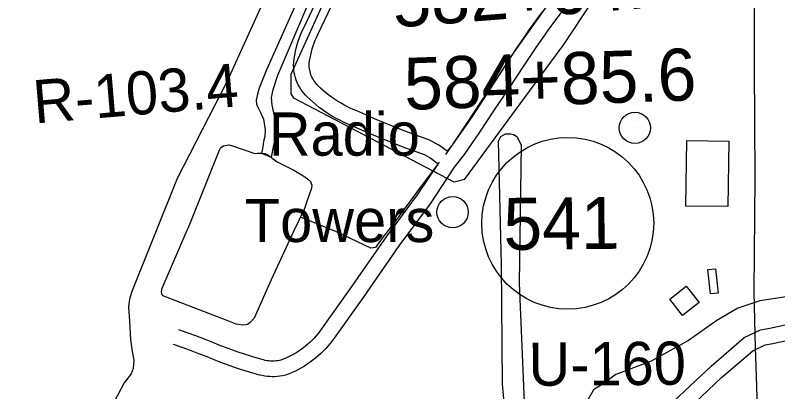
# Model space of a CAD drawing. Extents: x 3651524 to 3689615, y 505651 to 531377.
# Drawn here: x 3655659 to 3657123, y 526082 to 526805 of the extents above; entities that cross this region are included whole.
import ezdxf

# ---------------------------------------------------------------- set-up
doc = ezdxf.new("R2010")
doc.units = 0
for name, color, linetype in [('V-BLDG-OTLN', 7, 'Continuous'), ('V-RAIL-TRAK', 7, 'Continuous'), ('V-RIVR-RANG-IDEN', 7, 'Continuous'), ('V-ROAD-CNTR', 7, 'Continuous'), ('V-ROAD-IDEN', 7, 'Continuous'), ('V-SITE-OTLN', 7, 'Continuous'), ('V-SITE-VEGE', 7, 'Continuous'), ('V-SURV-IDEN', 7, 'Continuous'), ('V-TOPO-SHOR', 7, 'Continuous'), ('V-TOPO-TOWR', 7, 'Continuous'), ('V-TOPO-TOWR-IDEN', 7, 'Continuous')]:
    doc.layers.add(name, color=color, linetype=linetype)

msp = doc.modelspace()

# ---------------------------------------------------------------- linework, layer by layer
at = {"layer": 'V-BLDG-OTLN'}
for points in [[(3657028.841, 526562.973), (3657027.211, 526437.236), (3656946.394, 526438.284), (3656948.025, 526564.021)], [(3657003.251, 526317.798), (3657008.33, 526271.063), (3656993.781, 526269.482), (3656988.702, 526316.217)], [(3656915.617, 526259.684), (3656947.079, 526284.359), (3656971.747, 526252.905), (3656940.285, 526228.231)]]:
    msp.add_lwpolyline(points, close=True, dxfattribs=at)
at = {"layer": 'V-RAIL-TRAK'}
msp.add_lwpolyline([(3657097.078, 524514.928), (3657091.858, 525111.494), (3657088.092, 525299.322), (3657089.574, 525483.517), (3657087.074, 525676.047), (3657086.879, 525865.584), (3657084.52, 526032.723), (3657080.672, 526149.111), (3657080.268, 526165.282), (3657077.561, 526273.75), (3657079.66, 526492.769), (3657078.124, 526706.539), (3657079.146, 526931.482), (3657078.517, 527006.361)], dxfattribs=at)
at = {"layer": 'V-ROAD-CNTR'}
for points in [[(3656470.21, 526519.357), (3656467.402, 526521.73), (3656463.292, 526524.93), (3656459.061, 526527.956), (3656454.71, 526530.807), (3656450.252, 526533.478), (3656445.691, 526535.964), (3656441.567, 526537.998), (3656424.694, 526543.938), (3656406.966, 526550.419), (3656389.316, 526557.111), (3656371.747, 526564.016), (3656354.262, 526571.131), (3656336.865, 526578.455), (3656319.555, 526585.985), (3656302.59, 526593.608), (3656295.827, 526596.446), (3656288.768, 526599.66), (3656281.814, 526603.089), (3656274.964, 526606.723), (3656268.229, 526610.566), (3656261.614, 526614.607), (3656255.123, 526618.849), (3656248.761, 526623.285), (3656242.54, 526627.912), (3656236.46, 526632.724), (3656230.53, 526637.718), (3656224.752, 526642.888), (3656219.074, 526648.289), (3656215.795, 526651.675), (3656212.633, 526655.329), (3656209.681, 526659.157), (3656206.95, 526663.144), (3656204.449, 526667.28), (3656202.184, 526671.547), (3656200.163, 526675.939), (3656198.393, 526680.435), (3656196.88, 526685.022), (3656195.626, 526689.689), (3656194.637, 526694.421), (3656193.918, 526699.197), (3656193.467, 526704.006), (3656193.288, 526708.838), (3656193.388, 526713.989), (3656194.267, 526721.399), (3656195.342, 526728.309), (3656196.668, 526735.176), (3656198.241, 526741.989), (3656200.062, 526748.744), (3656202.125, 526755.426), (3656204.43, 526762.028), (3656206.974, 526768.548), (3656209.756, 526774.966), (3656212.636, 526781.008), (3656271.91, 526906.433)], [(3656487.966, 526543.629), (3656486.306, 526545.032), (3656481.24, 526548.976), (3656476.017, 526552.712), (3656470.648, 526556.231), (3656465.146, 526559.528), (3656459.507, 526562.6), (3656453.223, 526565.698), (3656434.826, 526572.176), (3656417.434, 526578.533), (3656400.122, 526585.099), (3656382.887, 526591.872), (3656365.736, 526598.851), (3656348.669, 526606.035), (3656331.687, 526613.423), (3656314.544, 526621.126), (3656307.849, 526623.936), (3656301.62, 526626.772), (3656295.48, 526629.799), (3656289.43, 526633.009), (3656283.485, 526636.4), (3656277.644, 526639.969), (3656271.913, 526643.715), (3656266.297, 526647.631), (3656260.804, 526651.716), (3656255.436, 526655.964), (3656250.2, 526660.374), (3656245.098, 526664.94), (3656240.196, 526669.603), (3656237.929, 526671.943), (3656235.873, 526674.319), (3656233.955, 526676.807), (3656232.18, 526679.398), (3656230.553, 526682.086), (3656229.082, 526684.859), (3656227.769, 526687.713), (3656226.619, 526690.635), (3656225.634, 526693.622), (3656224.818, 526696.655), (3656224.177, 526699.727), (3656223.708, 526702.835), (3656223.415, 526705.964), (3656223.298, 526709.102), (3656223.354, 526711.923), (3656223.995, 526717.325), (3656224.902, 526723.157), (3656226.022, 526728.956), (3656227.349, 526734.709), (3656228.886, 526740.41), (3656230.629, 526746.052), (3656232.576, 526751.628), (3656234.72, 526757.126), (3656237.068, 526762.542), (3656239.738, 526768.144), (3656299.104, 526893.763)], [(3656706.889, 526810.366), (3656694.545, 526793.727), (3656682.369, 526776.972), (3656670.357, 526760.094), (3656658.515, 526743.1), (3656646.838, 526725.989), (3656635.321, 526708.744), (3656607.084, 526665.847), (3656578.652, 526622.984), (3656550.067, 526580.224), (3656521.032, 526537.129), (3656501.864, 526512.786), (3656455.359, 526442.805), (3656395.463, 526361.611), (3656326.651, 526262.781), (3656271.409, 526184.82), (3656267.588, 526179.589), (3656263.502, 526174.38), (3656259.247, 526169.314), (3656254.824, 526164.392), (3656250.234, 526159.617), (3656245.48, 526155.002), (3656240.584, 526150.558), (3656235.54, 526146.274), (3656230.347, 526142.163), (3656225.021, 526138.228), (3656219.566, 526134.481), (3656213.992, 526130.917), (3656208.297, 526127.542), (3656202.491, 526124.361), (3656196.58, 526121.377), (3656190.574, 526118.598), (3656184.477, 526116.018), (3656177.446, 526113.324), (3656171.87, 526112.126), (3656167.024, 526111.332), (3656162.146, 526110.776), (3656157.25, 526110.46), (3656152.342, 526110.383), (3656147.433, 526110.547), (3656142.54, 526110.951), (3656137.678, 526111.594), (3656132.846, 526112.473), (3656128.126, 526113.577), (3656115.07, 526117.185), (3656102.236, 526120.981), (3656089.471, 526125.011), (3656076.783, 526129.271), (3656064.173, 526133.759), (3656051.646, 526138.478), (3656039.205, 526143.424), (3656027.146, 526148.472), (3656011.279, 526154.687), (3655995.262, 526160.704), (3655979.162, 526166.499), (3655962.885, 526172.103)], [(3656670.363, 526811.483), (3656658.013, 526794.488), (3656645.829, 526777.368), (3656633.817, 526760.132), (3656621.974, 526742.775), (3656610.317, 526725.322), (3656582.054, 526682.385), (3656553.682, 526639.612), (3656525.157, 526596.942), (3656496.774, 526554.815), (3656488.014, 526543.69)], [(3656470.018, 526519.067), (3656430.781, 526460.023), (3656371.077, 526379.089), (3656302.101, 526280.025), (3656247.057, 526202.342), (3656243.666, 526197.701), (3656240.206, 526193.29), (3656236.597, 526188.992), (3656232.848, 526184.82), (3656228.964, 526180.781), (3656224.944, 526176.876), (3656220.788, 526173.104), (3656216.514, 526169.474), (3656212.119, 526165.995), (3656207.609, 526162.664), (3656202.988, 526159.489), (3656198.26, 526156.467), (3656193.437, 526153.608), (3656188.521, 526150.915), (3656183.516, 526148.389), (3656178.426, 526146.032), (3656173.263, 526143.848), (3656168.878, 526142.168), (3656166.29, 526141.612), (3656162.896, 526141.056), (3656159.478, 526140.666), (3656156.048, 526140.444), (3656152.608, 526140.391), (3656149.169, 526140.505), (3656145.744, 526140.789), (3656142.332, 526141.24), (3656138.95, 526141.855), (3656135.54, 526142.653), (3656123.32, 526146.029), (3656111.008, 526149.671), (3656098.763, 526153.537), (3656086.589, 526157.625), (3656074.491, 526161.931), (3656062.476, 526166.456), (3656050.541, 526171.202), (3656038.41, 526176.28), (3656022.025, 526182.697), (3656005.618, 526188.86), (3655989.126, 526194.797), (3655972.651, 526200.469)], [(3657138.766, 526263.956), (3657088.253, 526256.492), (3657046.031, 526241.845), (3657006.023, 526218.731), (3656951.383, 526179.967), (3656879.696, 526140.079), (3656812.216, 526114.387), (3656784.484, 526094.991), (3656769.108, 526085.104), (3656748.831, 526048.873)], [(3656835.607, 525403.473), (3656838.389, 525479.496), (3656832.373, 525666.697), (3656827.324, 525808.689), (3656824.216, 525892.791), (3656834.591, 525942.84), (3656858.732, 526001.515), (3656892.271, 526034.018), (3656994.889, 526130.902), (3657058.537, 526185.775), (3657089.534, 526200.537), (3657107.796, 526203.908), (3657137.325, 526209.831)], [(3656861.84, 525108.965), (3656860.787, 525271.196), (3656868.407, 525479.43), (3656862.355, 525667.711), (3656857.304, 525809.775), (3656854.33, 525890.263), (3656863.399, 525934.012), (3656884.098, 525984.321), (3656913.009, 526012.338), (3657014.991, 526108.622), (3657075.075, 526160.423), (3657098.866, 526171.753), (3657113.47, 526174.448), (3657143.225, 526180.417)]]:
    msp.add_lwpolyline(points, dxfattribs=at)
at = {"layer": 'V-ROAD-IDEN'}
msp.add_circle((3656719.677, 526405.239), 165, dxfattribs=at)
msp.add_circle((3656719.677, 526405.239), 165, dxfattribs=at)
at = {"layer": 'V-SITE-OTLN'}
msp.add_lwpolyline([(3656866.842, 526984.048), (3656711.313, 526748.657), (3656520.587, 526489.365), (3656501.702, 526484.155), (3656193.709, 526645.726), (3656188.401, 526653.847), (3656188.743, 526691.517), (3656551.243, 527492.824)], dxfattribs=at)
at = {"layer": 'V-SITE-VEGE'}
for p, q in [((3656586.547, 526562.794), (3656591.087, 526571.724)), ((3656591.087, 526571.724), (3656599.82, 526577.198)), ((3656599.82, 526577.198), (3656610.422, 526577.407)), ((3656610.422, 526577.407), (3656615.759, 526575.744)), ((3656615.759, 526575.744), (3656621.729, 526571.736)), ((3656621.729, 526571.736), (3656630.29, 526555.993)), ((3656592.373, 526326.007), (3656586.547, 526562.794)), ((3656630.29, 526555.993), (3656626.079, 526290.128)), ((3656594.526, 526096.215), (3656592.373, 526326.007)), ((3656626.079, 526290.128), (3656637.82, 526022.225)), ((3656604.358, 525985.619), (3656594.526, 526096.215))]:
    msp.add_line(p, q, dxfattribs=at)
at = {"layer": 'V-TOPO-SHOR'}
msp.add_line((3656131.555, 526540.283), (3656149.843, 526532.359), dxfattribs=at)
for points in [[(3656341.608, 527134.883), (3656278.255, 527001.703), (3656214.962, 526865.386), (3656141.244, 526700.199), (3656127.012, 526664.973), (3656123.705, 526653.521), (3656121.581, 526641.7), (3656122.126, 526633.858), (3656123.78, 526629.57), (3656129.9, 526617.91), (3656135.257, 526605.057), (3656138.397, 526585.093), (3656138.266, 526571.74), (3656135.696, 526562.659), (3656133.943, 526552.022), (3656131.555, 526540.283)], [(3656356.583, 527125.161), (3656286.187, 526970.639), (3656217.685, 526819.691), (3656162.52, 526689.422), (3656153.247, 526661.756), (3656150.4, 526646.779), (3656151.469, 526632.271), (3656156.651, 526608.42), (3656160.876, 526593.189), (3656161.122, 526580.628), (3656154.55, 526555.368), (3656149.843, 526532.359)], [(3656129.47, 527024.551), (3656151.281, 526880.257), (3656151.365, 526875.909), (3656148.862, 526862.417), (3656065.49, 526678.099), (3655969.904, 526491.565), (3655882.43, 526274.348), (3655877.973, 526259.629), (3655876.294, 526244.57), (3655878.014, 526217.321), (3655880.302, 526181.383), (3655883.509, 526158.908), (3655886.206, 526142.354), (3655884.945, 526126.118), (3655881.195, 526115.763), (3655868.088, 526098.503), (3655776.204, 525924.695), (3655685.166, 525727.968), (3655623.671, 525597.461), (3655615.041, 525579.318)], [(3656703.506, 526856.748), (3656614.649, 526732.221), (3656535.967, 526610.65), (3656484.675, 526537.233)], [(3655991.355, 526397.279), (3656050.315, 526544.598), (3656053.735, 526550.967), (3656058.793, 526554.217), (3656068.607, 526555.987), (3656075.734, 526554.156), (3656118.962, 526539.642), (3656124.082, 526539.74), (3656131.555, 526540.283), (3656137.879, 526539.224), (3656141.848, 526537.727), (3656147.431, 526534.29), (3656152.233, 526530.444), (3656156.637, 526526.985), (3656161.824, 526523.543), (3656193.654, 526507.619), (3656210.796, 526497.32), (3656219.985, 526490.803), (3656225.607, 526485.396), (3656227.26, 526481.491), (3656228.102, 526478.749), (3656227.438, 526472.433), (3656217.732, 526445.059), (3656213.661, 526431.585), (3656193.216, 526389.423), (3656150.124, 526296.786), (3656117.299, 526222.863), (3656109.973, 526214.841), (3656104.929, 526210.803), (3656101.402, 526209.945), (3656095.502, 526209.437), (3656087.603, 526210.463), (3656082.861, 526211.157), (3656063.797, 526219.056), (3655947.095, 526263.647), (3655942.719, 526265.925), (3655940.702, 526268.249), (3655939.422, 526273.344), (3655939.413, 526273.74), (3655940.857, 526280.465), (3655989.092, 526392.114), (3655991.355, 526397.279)], [(3656472.766, 526522.439), (3656429.047, 526464.124), (3656381.888, 526400.626), (3656363.468, 526376.654), (3656350.443, 526358.689), (3656341.811, 526357.337), (3656275.476, 526388.698), (3656206.735, 526417.3)]]:
    msp.add_lwpolyline(points, dxfattribs=at)
at = {"layer": 'V-TOPO-TOWR'}
for p, q in [((3656848.64, 526588.501), (3656848.64, 526588.501)), ((3656498.59, 526426.546), (3656498.59, 526426.546))]:
    msp.add_line(p, q, dxfattribs=at)
for centre in [(3656848.64, 526588.501), (3656498.59, 526426.546)]:
    msp.add_circle(centre, 30, dxfattribs=at)

# ---------------------------------------------------------------- texts
at = {"layer": 'V-RIVR-RANG-IDEN'}
for s, rotation, p in [('R-103.4', 4.84105, (3655696.472, 526596.91)), ('U-160', 0.452326, (3656644.626, 526092.765))]:
    msp.add_text(s, height=83, rotation=rotation, dxfattribs=at).set_placement(p)
at = {"layer": 'V-ROAD-IDEN'}
msp.add_text('541', height=100, rotation=0.616684, dxfattribs=at).set_placement((3656596.6, 526353.911))
at = {"layer": 'V-SURV-IDEN'}
for s, rotation, p in [('582+64.8', 4.437668, (3656385.805, 526781.116)), ('584+85.6', 1.942003, (3656406.75, 526622.975))]:
    msp.add_text(s, height=100, rotation=rotation, dxfattribs=at).set_placement(p)
at = {"layer": 'V-TOPO-TOWR-IDEN'}
for s, p in [('Radio', (3656145.655, 526535.157)), ('Towers', (3656099.592, 526369.157))]:
    msp.add_text(s, height=82.9998, dxfattribs=at).set_placement(p)

doc.saveas('drawing.dxf')
